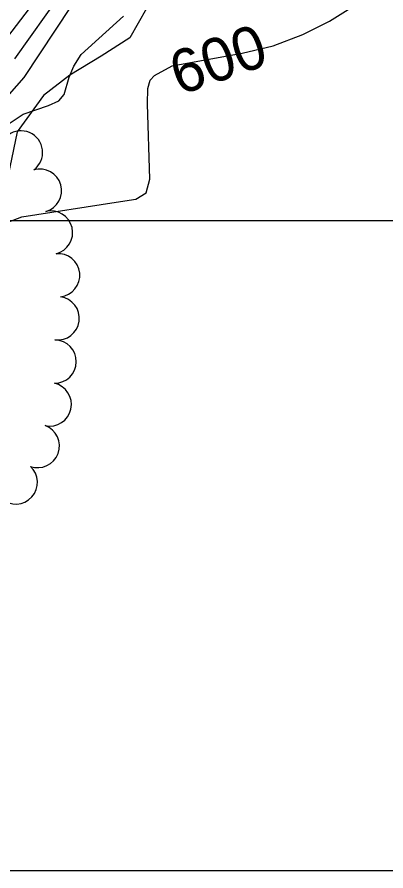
# Model space of a CAD drawing. Extents: x 79600 to 91800, y 75600 to 84400.
# Drawn here: x 87726.1 to 87896.5, y 80000 to 80393.8 of the extents above; entities that cross this region are included whole.
import ezdxf

# ---------------------------------------------------------------- set-up
doc = ezdxf.new("R2010")
doc.units = 0
for name, color, linetype in [('080-090$0$GRID', 7, 'Continuous'), ('080-090$0$TI_BORDER', 7, 'Continuous'), ('084-090$0$GRID', 7, 'Continuous'), ('084-090$0$INDEX', 7, 'Continuous'), ('084-090$0$INDXLBL', 7, 'Continuous'), ('084-090$0$INTER', 7, 'Continuous'), ('084-090$0$RECREATION', 7, 'Continuous'), ('084-090$0$TREES', 7, 'Continuous')]:
    doc.layers.add(name, color=color, linetype=linetype)

msp = doc.modelspace()

# ---------------------------------------------------------------- linework, layer by layer
at = {"layer": '080-090$0$GRID'}
msp.add_line((90000, 80000), (85000, 80000), dxfattribs=at)
at = {"layer": '080-090$0$TI_BORDER'}
msp.add_lwpolyline([(84700, 80300), (91700, 80300), (91700, 75700), (84700, 75700)], close=True, dxfattribs=at)
at = {"layer": '084-090$0$GRID'}
msp.add_line((90000, 80000), (85000, 80000), dxfattribs=at)
at = {"layer": '084-090$0$INDEX'}
msp.add_lwpolyline([(87719.61, 80298.36), (87728.33, 80301.75), (87771.83, 80308.39), (87780.93, 80309.82), (87785.68, 80312.7), (87787.46, 80319.02), (87786.39, 80353.84), (87786.55, 80360.89), (87787.6, 80364.67), (87789.6, 80366.94), (87797.74, 80371.36), (87830.11, 80377.19), (87844.38, 80380.59), (87858.15, 80385.79), (87870.4, 80391.99), (87880.18, 80398.02)], dxfattribs=at)
at = {"layer": '084-090$0$INTER'}
for points in [[(87725.18, 80374.52), (87768.46, 80435.62)], [(87709.99, 80344.13), (87729.45, 80365.92), (87772.47, 80431.19)], [(87718.15, 80380.15), (87747.03, 80417.59)], [(87721.05, 80343.88), (87728.97, 80349.06), (87740.72, 80353.04), (87745.39, 80355.22), (87747.89, 80358.06), (87750.23, 80366.05), (87752.41, 80371.13), (87755.74, 80376.5), (87775.31, 80394.21)]]:
    msp.add_lwpolyline(points, dxfattribs=at)
at = {"layer": '084-090$0$RECREATION'}
msp.add_lwpolyline([(89000, 80751.14), (88906.64, 80734.31), (88605.11, 80678.87), (88422.78, 80646.67), (88224.5, 80576.19), (87855.04, 80447.95), (87843.73, 80447.51), (87824.07, 80456.01), (87802.16, 80444.87), (87795.17, 80437.56), (87791.18, 80428.45), (87789.94, 80412.33), (87785.98, 80397.76), (87778.24, 80384.21), (87765.01, 80375.84), (87750.49, 80367.07), (87738.32, 80357.66), (87726.17, 80340.85), (87716.87, 80296.5), (87702.57, 80171.42), (87697.81, 80097.06), (87698.44, 80000)], dxfattribs=at)
at = {"layer": '084-090$0$TREES'}
for centre, start, end in [((87727.95, 80331.36), 306.6117, 126.6117), ((87736.7, 80313.73), 286.1401, 106.1401), ((87741.81, 80294.4), 283.5053, 103.5053), ((87745.15, 80274.73), 275.7499, 95.7499), ((87744.9, 80254.86), 262.7894, 82.7894), ((87743.5, 80234.94), 269.1915, 89.1915), ((87741.24, 80215.16), 257.7694, 77.7694), ((87735.7, 80195.99), 249.9947, 69.9947), ((87725.57, 80179.19), 227.8384, 47.8384)]:
    msp.add_arc(centre, 10, start, end, dxfattribs=at)

# ---------------------------------------------------------------- texts
at = {"layer": '084-090$0$INDXLBL'}
msp.add_text('600', height=20, rotation=19.1719, dxfattribs=at).set_placement((87801.09, 80357.6))

doc.saveas('drawing.dxf')
